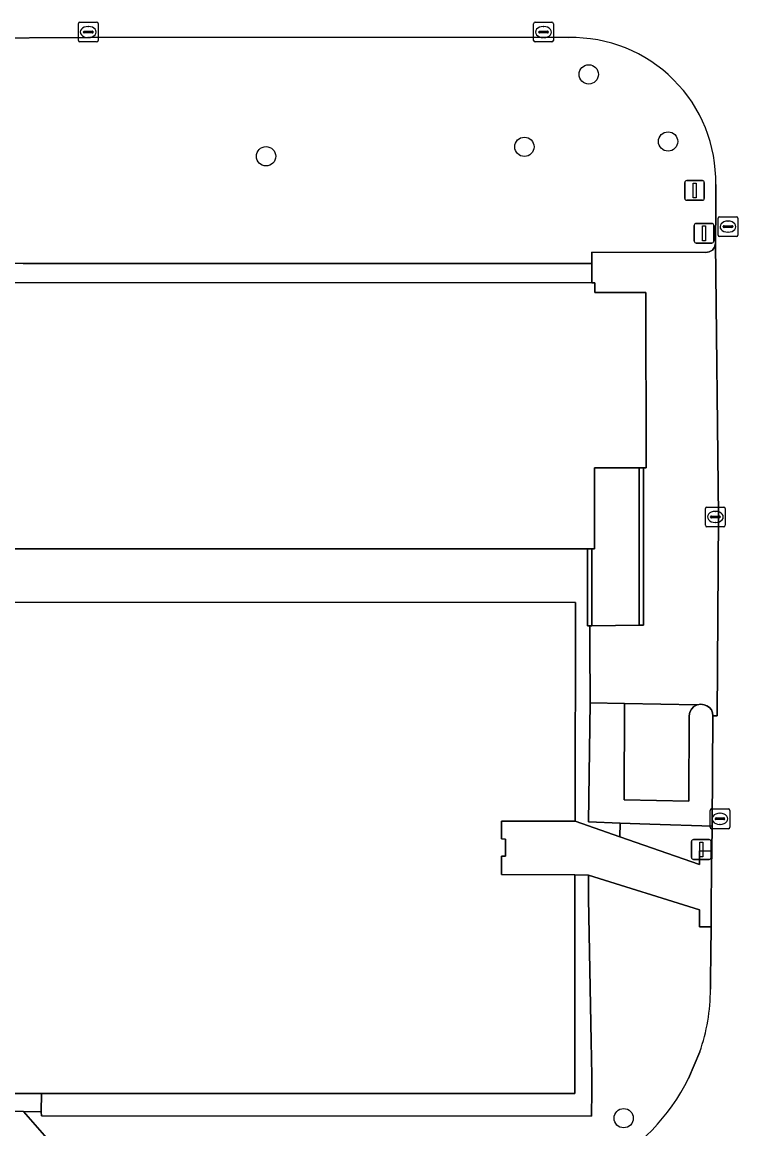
# Model space of a CAD drawing. Extents: x 161477 to 163040, y 383680 to 384871.
# Drawn here: x 162252.9 to 162289.2, y 384502 to 384558 of the extents above; entities that cross this region are included whole.
import ezdxf

# ---------------------------------------------------------------- set-up
doc = ezdxf.new("R2010")
doc.units = 0
for name, color, linetype in [('IMGEO_Boom', 7, 'Continuous'), ('IMGEO_Groenvoorziening', 7, 'Continuous'), ('IMGEO_Kolk', 7, 'Continuous'), ('IMGEO_Lichtmast', 7, 'Continuous'), ('IMGEO_Muur', 7, 'Continuous'), ('IMGEO_Pand', 7, 'Continuous'), ('IMGEO_Rijbaan_lokaal_open', 7, 'Continuous'), ('IMGEO_Terreindeel_halfverhard', 7, 'Continuous'), ('IMGEO_Verkeersbordpaal', 7, 'Continuous'), ('IMGEO_Voetpad_op_trap', 7, 'Continuous'), ('IMGEO_Voetpad_open', 7, 'Continuous')]:
    doc.layers.add(name, color=color, linetype=linetype)

msp = doc.modelspace()

# ---------------------------------------------------------------- linework, layer by layer
at = {"layer": 'IMGEO_Boom'}
for centre in [(162281.65, 384555.37), (162278.39, 384551.7), (162285.67, 384551.97), (162265.3, 384551.22), (162283.42, 384502.5)]:
    msp.add_circle(centre, 0.489, dxfattribs=at)
at = {"layer": 'IMGEO_Groenvoorziening'}
for points in [[(162280.633, 384557.23), (162279.882, 384557.246), (162256.363, 384557.233), (162244.154, 384557.17), (162228.505, 384557.273), (162202.565, 384557.291), (162202.109, 384557.27), (162202.121, 384554.956)], [(162194.063, 384546.707), (162200.551, 384546.71), (162200.559, 384545.803), (162220.262, 384545.801), (162220.696, 384545.801), (162252.992, 384545.795), (162281.806, 384545.791), (162281.814, 384546.369), (162287.578, 384546.347), (162287.751, 384546.375), (162287.914, 384546.473), (162288.026, 384546.625), (162288.072, 384546.809), (162288.072, 384546.868), (162288.086, 384548.569), (162288.083, 384549.785)], [(162287.818, 384509.03), (162287.827, 384509.534), (162287.832, 384510.819), (162287.845, 384512.189), (162287.264, 384512.189), (162287.264, 384513.051), (162281.639, 384514.817), (162281.639, 384513.629), (162281.77, 384506.399), (162281.801, 384504.651), (162281.815, 384503.89), (162281.79, 384502.597), (162253.919, 384502.613), (162253.914, 384502.829), (162253.007, 384502.846), (162255.503, 384500), (162256.22, 384499.183)], [(162286.699, 384504.509), (162287.274, 384505.859)]]:
    msp.add_lwpolyline(points, dxfattribs=at)
for points in [[(162287.93, 384522.878), (162287.92, 384523.034), (162287.864, 384523.181), (162287.768, 384523.304), (162287.639, 384523.393), (162287.502, 384523.443), (162287.334, 384523.465), (162287.141, 384523.444), (162286.982, 384523.35), (162286.856, 384523.222), (162286.774, 384523.062), (162286.744, 384522.885), (162286.716, 384518.561), (162283.438, 384518.618), (162283.455, 384523.499), (162281.715, 384523.534), (162281.64, 384517.505), (162283.241, 384517.448), (162284.743, 384517.395), (162287.895, 384517.286)], [(162287.895, 384517.286), (162284.743, 384517.395), (162283.241, 384517.448), (162283.229, 384516.753), (162287.264, 384515.349), (162287.264, 384515.522), (162287.264, 384516.033), (162287.883, 384516.027)]]:
    msp.add_lwpolyline(points, close=True, dxfattribs=at)
for centre, radius, start, end in [((162280.799, 384549.946), 7.285, 358.7298, 91.3087), ((162278.307, 384509.029), 9.511, 340.5277, 0.0031), ((162277.677, 384508.916), 10.041, 297.3826, 333.9673)]:
    msp.add_arc(centre, radius, start, end, dxfattribs=at)
at = {"layer": 'IMGEO_Kolk'}
for p, q in [((162255.792, 384557.088), (162255.792, 384557.94)), ((162255.867, 384558.014), (162256.719, 384558.014)), ((162256.28, 384557.794), (162256.305, 384557.794)), ((162256.793, 384557.94), (162256.793, 384557.088)), ((162278.859, 384557.084), (162278.859, 384557.936)), ((162278.934, 384558.01), (162279.786, 384558.01)), ((162279.347, 384557.79), (162279.372, 384557.79)), ((162279.86, 384557.936), (162279.86, 384557.084)), ((162256.051, 384557.508), (162256.051, 384557.52)), ((162256.489, 384557.471), (162256.091, 384557.471)), ((162256.094, 384557.557), (162256.492, 384557.557)), ((162256.303, 384557.234), (162256.278, 384557.234)), ((162256.535, 384557.52), (162256.535, 384557.508)), ((162279.118, 384557.504), (162279.118, 384557.516)), ((162279.556, 384557.467), (162279.158, 384557.467)), ((162279.161, 384557.553), (162279.559, 384557.553)), ((162279.37, 384557.23), (162279.345, 384557.23)), ((162279.602, 384557.516), (162279.602, 384557.504)), ((162256.719, 384557.014), (162255.867, 384557.014)), ((162279.786, 384557.01), (162278.934, 384557.01)), ((162288.279, 384548.157), (162289.131, 384548.157)), ((162288.204, 384547.231), (162288.204, 384548.083)), ((162288.463, 384547.651), (162288.463, 384547.663)), ((162288.901, 384547.614), (162288.503, 384547.614)), ((162288.506, 384547.7), (162288.904, 384547.7)), ((162288.692, 384547.937), (162288.717, 384547.937)), ((162288.947, 384547.663), (162288.947, 384547.651)), ((162289.205, 384548.083), (162289.205, 384547.231)), ((162289.131, 384547.157), (162288.279, 384547.157)), ((162288.715, 384547.377), (162288.69, 384547.377)), ((162287.564, 384532.528), (162287.564, 384533.38)), ((162287.639, 384533.454), (162288.491, 384533.454)), ((162287.866, 384532.997), (162288.264, 384532.997)), ((162288.052, 384533.234), (162288.077, 384533.234)), ((162288.565, 384533.38), (162288.565, 384532.528)), ((162288.491, 384532.454), (162287.639, 384532.454)), ((162287.823, 384532.948), (162287.823, 384532.96)), ((162288.261, 384532.911), (162287.863, 384532.911)), ((162288.075, 384532.674), (162288.05, 384532.674)), ((162288.307, 384532.96), (162288.307, 384532.948)), ((162287.797, 384517.237), (162287.797, 384518.089)), ((162287.872, 384518.163), (162288.724, 384518.163)), ((162288.285, 384517.943), (162288.31, 384517.943)), ((162288.798, 384518.089), (162288.798, 384517.237)), ((162288.056, 384517.657), (162288.056, 384517.669)), ((162288.494, 384517.62), (162288.096, 384517.62)), ((162288.099, 384517.706), (162288.497, 384517.706)), ((162288.308, 384517.383), (162288.283, 384517.383)), ((162288.54, 384517.669), (162288.54, 384517.657)), ((162288.724, 384517.163), (162287.872, 384517.163))]:
    msp.add_line(p, q, dxfattribs=at)
for points in [[(162255.792, 384557.088), (162255.792, 384557.94)], [(162255.867, 384558.014), (162256.719, 384558.014)], [(162256.793, 384557.94), (162256.793, 384557.088)], [(162278.859, 384557.084), (162278.859, 384557.936)], [(162278.934, 384558.01), (162279.786, 384558.01)], [(162279.86, 384557.936), (162279.86, 384557.084)], [(162256.719, 384557.014), (162255.867, 384557.014)], [(162279.786, 384557.01), (162278.934, 384557.01)], [(162288.279, 384548.157), (162289.131, 384548.157)], [(162288.204, 384547.231), (162288.204, 384548.083)], [(162289.205, 384548.083), (162289.205, 384547.231)], [(162289.131, 384547.157), (162288.279, 384547.157)], [(162287.564, 384532.528), (162287.564, 384533.38)], [(162287.639, 384533.454), (162288.491, 384533.454)], [(162288.565, 384533.38), (162288.565, 384532.528)], [(162288.491, 384532.454), (162287.639, 384532.454)], [(162287.797, 384517.237), (162287.797, 384518.089)], [(162287.872, 384518.163), (162288.724, 384518.163)], [(162288.798, 384518.089), (162288.798, 384517.237)], [(162288.724, 384517.163), (162287.872, 384517.163)]]:
    msp.add_lwpolyline(points, dxfattribs=at)
for centre, radius, start, end in [((162255.869, 384557.938), 0.0765, 91.552, 178.448), ((162255.869, 384557.938), 0.0765, 91.552, 178.448), ((162256.717, 384557.938), 0.0765, 1.552, 88.448), ((162256.717, 384557.938), 0.0765, 1.552, 88.448), ((162278.936, 384557.934), 0.0765, 91.552, 178.448), ((162278.936, 384557.934), 0.0765, 91.552, 178.448), ((162279.784, 384557.934), 0.0765, 1.552, 88.448), ((162279.784, 384557.934), 0.0765, 1.552, 88.448), ((162256.091, 384557.517), 0.0403, 85.8775, 175.7526), ((162256.088, 384557.507), 0.0366, 178.938, 274.7102), ((162256.492, 384557.514), 0.043, 264.8664, 352.4533), ((162256.496, 384557.519), 0.0386, 1.7309, 96.639), ((162279.158, 384557.513), 0.0403, 85.8775, 175.7526), ((162279.155, 384557.503), 0.0366, 178.938, 274.7102), ((162279.559, 384557.51), 0.043, 264.8664, 352.4533), ((162279.563, 384557.515), 0.0386, 1.7309, 96.639), ((162255.869, 384557.09), 0.0765, 181.552, 268.448), ((162255.869, 384557.09), 0.0765, 181.552, 268.448), ((162256.717, 384557.09), 0.0765, 271.552, 358.448), ((162256.717, 384557.09), 0.0765, 271.552, 358.448), ((162278.936, 384557.086), 0.0765, 181.552, 268.448), ((162278.936, 384557.086), 0.0765, 181.552, 268.448), ((162279.784, 384557.086), 0.0765, 271.552, 358.448), ((162279.784, 384557.086), 0.0765, 271.552, 358.448), ((162288.281, 384548.081), 0.0765, 91.552, 178.448), ((162288.281, 384548.081), 0.0765, 91.552, 178.448), ((162289.129, 384548.081), 0.0765, 1.552, 88.448), ((162289.129, 384548.081), 0.0765, 1.552, 88.448), ((162288.503, 384547.66), 0.0403, 85.8775, 175.7526), ((162288.5, 384547.65), 0.0366, 178.938, 274.7102), ((162288.904, 384547.657), 0.043, 264.8664, 352.4533), ((162288.908, 384547.662), 0.0386, 1.7309, 96.639), ((162288.281, 384547.233), 0.0765, 181.552, 268.448), ((162288.281, 384547.233), 0.0765, 181.552, 268.448), ((162289.129, 384547.233), 0.0765, 271.552, 358.448), ((162289.129, 384547.233), 0.0765, 271.552, 358.448), ((162287.641, 384533.378), 0.0765, 91.552, 178.448), ((162287.641, 384533.378), 0.0765, 91.552, 178.448), ((162287.863, 384532.957), 0.0403, 85.8775, 175.7526), ((162288.268, 384532.959), 0.0386, 1.7309, 96.639), ((162288.489, 384533.378), 0.0765, 1.552, 88.448), ((162288.489, 384533.378), 0.0765, 1.552, 88.448), ((162287.641, 384532.53), 0.0765, 181.552, 268.448), ((162287.641, 384532.53), 0.0765, 181.552, 268.448), ((162287.86, 384532.947), 0.0366, 178.938, 274.7102), ((162288.264, 384532.954), 0.043, 264.8664, 352.4533), ((162288.489, 384532.53), 0.0765, 271.552, 358.448), ((162288.489, 384532.53), 0.0765, 271.552, 358.448), ((162287.874, 384518.087), 0.0765, 91.552, 178.448), ((162287.874, 384518.087), 0.0765, 91.552, 178.448), ((162288.722, 384518.087), 0.0765, 1.552, 88.448), ((162288.722, 384518.087), 0.0765, 1.552, 88.448), ((162288.096, 384517.666), 0.0403, 85.8775, 175.7526), ((162288.093, 384517.656), 0.0366, 178.938, 274.7102), ((162288.497, 384517.663), 0.043, 264.8664, 352.4533), ((162288.501, 384517.668), 0.0386, 1.7309, 96.639), ((162287.874, 384517.239), 0.0765, 181.552, 268.448), ((162287.874, 384517.239), 0.0765, 181.552, 268.448), ((162288.722, 384517.239), 0.0765, 271.552, 358.448), ((162288.722, 384517.239), 0.0765, 271.552, 358.448)]:
    msp.add_arc(centre, radius, start, end, dxfattribs=at)
for centre, major_axis, ratio, start_param, end_param in [((162256.279, 384557.514), (-0.387, 0.002), 0.722429, 4.712389, 7.853982), ((162256.304, 384557.514), (-0.39, 0.002), 0.717154, 1.570796, 4.712389), ((162279.346, 384557.51), (-0.387, 0.002), 0.722429, 4.712389, 7.853982), ((162279.371, 384557.51), (-0.39, 0.002), 0.717154, 1.570796, 4.712389), ((162288.691, 384547.657), (-0.387, 0.002), 0.722429, 4.712389, 7.853982), ((162288.716, 384547.657), (-0.39, 0.002), 0.717154, 1.570796, 4.712389), ((162288.051, 384532.954), (-0.387, 0.002), 0.722429, 4.712389, 7.853982), ((162288.076, 384532.954), (-0.39, 0.002), 0.717154, 1.570796, 4.712389), ((162288.284, 384517.663), (-0.387, 0.002), 0.722429, 4.712389, 7.853982), ((162288.309, 384517.663), (-0.39, 0.002), 0.717154, 1.570796, 4.712389)]:
    msp.add_ellipse(centre, major_axis=major_axis, ratio=ratio, start_param=start_param, end_param=end_param, dxfattribs=at)
at = {"layer": 'IMGEO_Lichtmast'}
for p, q in [((162286.995, 384546.92), (162286.995, 384547.72)), ((162286.995, 384547.72), (162286.995, 384546.92)), ((162287.095, 384547.82), (162287.885, 384547.82)), ((162287.885, 384547.82), (162287.095, 384547.82)), ((162287.985, 384547.72), (162287.985, 384546.92)), ((162287.985, 384546.92), (162287.985, 384547.72)), ((162287.885, 384546.82), (162287.095, 384546.82)), ((162287.095, 384546.82), (162287.885, 384546.82)), ((162286.855, 384515.71), (162286.855, 384516.51)), ((162286.855, 384516.51), (162286.855, 384515.71)), ((162286.955, 384516.61), (162287.745, 384516.61)), ((162287.745, 384516.61), (162286.955, 384516.61)), ((162287.845, 384516.51), (162287.845, 384515.71)), ((162287.845, 384515.71), (162287.845, 384516.51)), ((162287.745, 384515.61), (162286.955, 384515.61)), ((162286.955, 384515.61), (162287.745, 384515.61))]:
    msp.add_line(p, q, dxfattribs=at)
for points in [[(162287.415, 384547.695), (162287.565, 384547.695), (162287.565, 384546.945), (162287.415, 384546.945), (162287.415, 384547.695)], [(162287.275, 384516.485), (162287.425, 384516.485), (162287.425, 384515.735), (162287.275, 384515.735), (162287.275, 384516.485)]]:
    msp.add_lwpolyline(points, dxfattribs=at)
for centre, start, end in [((162287.095, 384547.72), 90, 180), ((162287.095, 384547.72), 90, 180), ((162287.885, 384547.72), 0, 90), ((162287.885, 384547.72), 360, 90), ((162287.095, 384546.92), 180, 270), ((162287.095, 384546.92), 180, 270), ((162287.885, 384546.92), 270, 0), ((162287.885, 384546.92), 270, 0), ((162286.955, 384516.51), 90, 180), ((162286.955, 384516.51), 90, 180), ((162287.745, 384516.51), 0, 90), ((162287.745, 384516.51), 360, 90), ((162286.955, 384515.71), 180, 270), ((162286.955, 384515.71), 180, 270), ((162287.745, 384515.71), 270, 0), ((162287.745, 384515.71), 270, 0)]:
    msp.add_arc(centre, 0.1, start, end, dxfattribs=at)
at = {"layer": 'IMGEO_Muur'}
for points in [[(162284.21, 384535.438), (162284.212, 384527.47), (162284.432, 384527.471), (162284.43, 384535.438)], [(162281.815, 384531.341), (162281.595, 384531.341), (162281.589, 384527.439), (162281.709, 384527.441), (162281.81, 384527.442)]]:
    msp.add_lwpolyline(points, close=True, dxfattribs=at)
at = {"layer": 'IMGEO_Pand'}
for points in [[(162241.255, 384531.345), (162281.595, 384531.341), (162281.815, 384531.341), (162281.945, 384531.341), (162281.95, 384535.435), (162284.21, 384535.438), (162284.43, 384535.438), (162284.56, 384535.438), (162284.55, 384544.314), (162281.953, 384544.315), (162281.953, 384544.815), (162281.799, 384544.815), (162200.568, 384544.823)], [(162251.847, 384503.758), (162253.93, 384503.757), (162280.938, 384503.75), (162280.942, 384514.831), (162277.23, 384514.841), (162277.232, 384515.771), (162277.432, 384515.77), (162277.434, 384516.64), (162277.234, 384516.641), (162277.235, 384517.176), (162277.236, 384517.551), (162280.956, 384517.543), (162280.979, 384528.622), (162248.228, 384528.628)]]:
    msp.add_lwpolyline(points, dxfattribs=at)
at = {"layer": 'IMGEO_Rijbaan_lokaal_open'}
for points in [[(162202.565, 384557.291), (162228.505, 384557.273), (162244.154, 384557.17), (162256.363, 384557.233), (162279.882, 384557.246), (162280.633, 384557.23)], [(162288.083, 384549.785), (162288.086, 384548.569), (162288.072, 384546.868), (162288.072, 384546.809), (162288.225, 384532.998), (162288.155, 384522.871), (162287.93, 384522.878), (162287.895, 384517.286), (162287.883, 384516.027), (162287.875, 384515.23), (162287.854, 384513.067), (162287.845, 384512.189), (162287.832, 384510.819), (162287.827, 384509.534), (162287.818, 384509.03)], [(162287.274, 384505.859), (162286.699, 384504.509)], [(162256.22, 384499.183), (162255.503, 384500), (162253.007, 384502.846), (162251.844, 384502.878), (162251.842, 384502.539), (162250.048, 384501.094), (162250.343, 384500.746), (162249.656, 384500.162), (162249.357, 384500.537), (162249.191, 384500.536), (162249.191, 384500), (162249.193, 384499.032), (162248.512, 384499.039), (162248.538, 384497.545), (162248.574, 384492.885), (162258.395, 384492.877), (162271.86, 384492.89), (162282.368, 384492.874), (162285.604, 384492.859), (162285.92, 384492.857), (162287.403, 384492.848)]]:
    msp.add_lwpolyline(points, dxfattribs=at)
for centre, radius, start, end in [((162280.799, 384549.946), 7.285, 358.7298, 91.3087), ((162278.307, 384509.029), 9.511, 340.5277, 0.0031), ((162277.677, 384508.916), 10.041, 297.3826, 333.9673)]:
    msp.add_arc(centre, radius, start, end, dxfattribs=at)
at = {"layer": 'IMGEO_Terreindeel_halfverhard'}
for points in [[(162281.806, 384545.791), (162252.992, 384545.795), (162220.696, 384545.801), (162220.262, 384545.801), (162200.559, 384545.803), (162200.568, 384544.823), (162281.799, 384544.815)], [(162281.595, 384531.341), (162241.255, 384531.345), (162237.644, 384531.341), (162237.645, 384530.431), (162237.845, 384530.431), (162237.846, 384529.561), (162237.646, 384529.561), (162237.647, 384528.641), (162241.237, 384528.645), (162248.228, 384528.628), (162280.979, 384528.622), (162280.956, 384517.543), (162283.229, 384516.753), (162283.241, 384517.448), (162281.64, 384517.505), (162281.715, 384523.534), (162281.711, 384526.489), (162281.709, 384527.441), (162281.589, 384527.439)], [(162281.639, 384514.817), (162280.942, 384514.831), (162280.938, 384503.75), (162253.93, 384503.757), (162253.914, 384502.829), (162253.919, 384502.613), (162281.79, 384502.597), (162281.815, 384503.89), (162281.801, 384504.651), (162281.77, 384506.399), (162281.639, 384513.629)]]:
    msp.add_lwpolyline(points, close=True, dxfattribs=at)
at = {"layer": 'IMGEO_Verkeersbordpaal'}
for p, q in [((162286.515, 384549.09), (162286.515, 384549.89)), ((162286.515, 384549.89), (162286.515, 384549.09)), ((162286.615, 384549.99), (162287.405, 384549.99)), ((162287.405, 384549.99), (162286.615, 384549.99)), ((162287.505, 384549.89), (162287.505, 384549.09)), ((162287.505, 384549.09), (162287.505, 384549.89)), ((162287.405, 384548.99), (162286.615, 384548.99)), ((162286.615, 384548.99), (162287.405, 384548.99))]:
    msp.add_line(p, q, dxfattribs=at)
msp.add_lwpolyline([(162286.935, 384549.865), (162287.085, 384549.865), (162287.085, 384549.115), (162286.935, 384549.115), (162286.935, 384549.865)], dxfattribs=at)
for centre, start, end in [((162286.615, 384549.89), 90, 180), ((162286.615, 384549.89), 90, 180), ((162287.405, 384549.89), 0, 90), ((162287.405, 384549.89), 360, 90), ((162286.615, 384549.09), 180, 270), ((162286.615, 384549.09), 180, 270), ((162287.405, 384549.09), 270, 0), ((162287.405, 384549.09), 270, 0)]:
    msp.add_arc(centre, 0.1, start, end, dxfattribs=at)
at = {"layer": 'IMGEO_Voetpad_op_trap'}
for points in [[(162284.21, 384535.438), (162281.95, 384535.435), (162281.945, 384531.341), (162281.815, 384531.341), (162281.81, 384527.442), (162284.212, 384527.47)], [(162253.93, 384503.757), (162251.847, 384503.758), (162251.844, 384502.878), (162253.007, 384502.846), (162253.914, 384502.829)]]:
    msp.add_lwpolyline(points, close=True, dxfattribs=at)
at = {"layer": 'IMGEO_Voetpad_open'}
for points in [[(162288.225, 384532.998), (162288.072, 384546.809), (162288.026, 384546.625), (162287.914, 384546.473), (162287.751, 384546.375), (162287.578, 384546.347), (162281.814, 384546.369), (162281.806, 384545.791), (162281.799, 384544.815), (162281.953, 384544.815), (162281.953, 384544.315), (162284.55, 384544.314), (162284.56, 384535.438), (162284.43, 384535.438), (162284.432, 384527.471), (162284.212, 384527.47), (162281.81, 384527.442), (162281.709, 384527.441), (162281.711, 384526.489), (162281.715, 384523.534), (162283.455, 384523.499), (162287.141, 384523.444), (162287.334, 384523.465), (162287.502, 384523.443), (162287.639, 384523.393), (162287.768, 384523.304), (162287.864, 384523.181), (162287.92, 384523.034), (162287.93, 384522.878), (162288.155, 384522.871)], [(162287.141, 384523.444), (162283.455, 384523.499), (162283.438, 384518.618), (162286.716, 384518.561), (162286.744, 384522.885), (162286.774, 384523.062), (162286.856, 384523.222), (162286.982, 384523.35)], [(162283.229, 384516.753), (162280.956, 384517.543), (162277.236, 384517.551), (162277.235, 384517.176), (162277.234, 384516.641), (162277.434, 384516.64), (162277.432, 384515.77), (162277.232, 384515.771), (162277.23, 384514.841), (162280.942, 384514.831), (162281.639, 384514.817), (162287.264, 384513.051), (162287.264, 384512.189), (162287.845, 384512.189), (162287.854, 384513.067), (162287.875, 384515.23), (162287.883, 384516.027), (162287.264, 384516.033), (162287.264, 384515.522), (162287.264, 384515.349)]]:
    msp.add_lwpolyline(points, close=True, dxfattribs=at)

doc.saveas('drawing.dxf')
